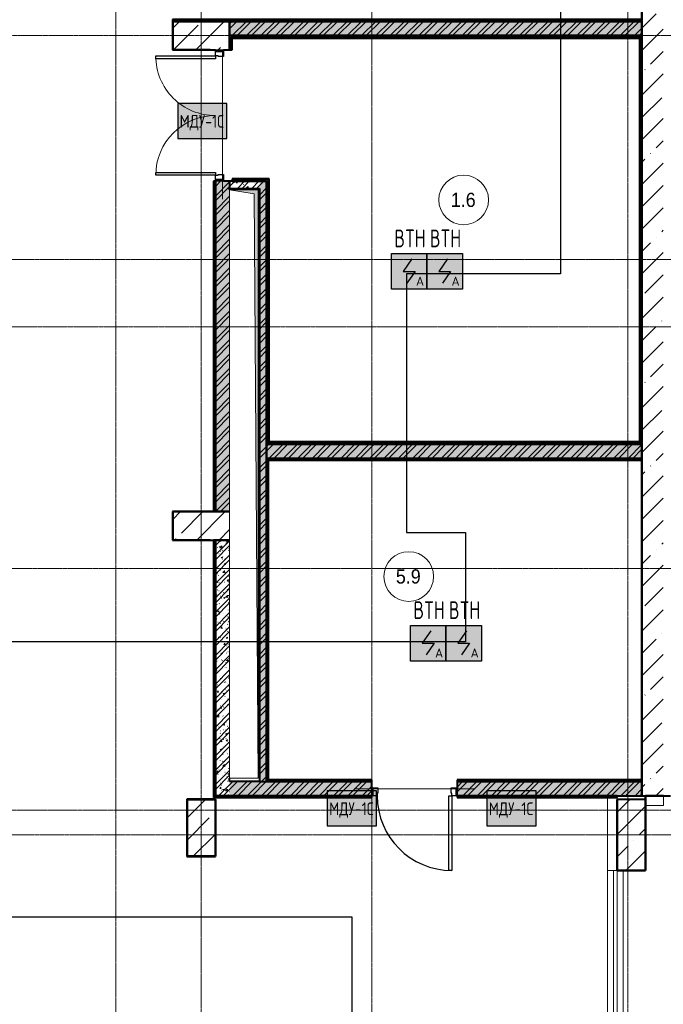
# Model space of a CAD drawing. Header units: millimetres. Extents: x -135639 to 224623, y -383017 to -59102.
# Tile 331 of 494: x 58859 to 67913, y -135655 to -121796. Entities that reach past the tile are written whole.
import ezdxf
from ezdxf.enums import TextEntityAlignment as Align

# ---------------------------------------------------------------- set-up
doc = ezdxf.new("R2010")
doc.units = ezdxf.units.MM
for name, pattern in [('CONTINOUS', [0]), ('Линия сетки', [25, 20, -2.5, 0, -2.5]), ('Невидимые', [5, 3, -2])]:
    doc.linetypes.add(name, pattern=pattern)
for name, color, linetype, lineweight in [('#СПС_КЛ_R3', 190, 'Continuous', 30), ('A-000-M_MASS', 7, 'Continuous', 18), ('A-000-MH_MASS', 7, 'Невидимые', 18), ('A-010-A_ROOM', 7, 'Continuous', 20), ('A-200-M_WALL', 7, 'Continuous', 18), ('A-200-M_WALL_EXT', 7, 'Continuous', 18), ('A-200-M_WALL_INT', 7, 'Continuous', 18), ('A-200-M_WALL_PAT', 7, 'Continuous', 40), ('A-325-M_DOOR', 7, 'Continuous', 18), ('A-325-M_DOOR__FRAME', 7, 'Continuous', 30), ('A-325-M_DOOR_PANEL', 7, 'Continuous', 30), ('M-567-M_MECH_EQP', 7, 'Continuous', 18), ('S-280-M_COLUMN', 7, 'Continuous', 18), ('S-280-M_STRUCT_FRAME', 7, 'Continuous', 18), ('Z-030-M_GRID', 7, 'Continuous', 9), ('Z-060-M_DETAIL', 7, 'Continuous', 18), ('Арматура воздуховодов', 7, 'Continuous', 18), ('ОС', 5, 'Continuous', 25), ('ПС', 7, 'Continuous', 40), ('СС-011-ПОЖ-СИГНАЛИЗАЦИЯ', 1, 'Continuous', 30)]:
    doc.layers.add(name, color=color, linetype=linetype, lineweight=lineweight)
doc.layers.add('ССПС', color=5, linetype='Continuous')
doc.styles.add('1111', font='isocpeur.ttf')
doc.styles.add('Arial_2', font='arial.ttf', dxfattribs={"width": 0.9, "height": 400})
pattern_1 = [(50, (0, 0), (218.62117, -19.1268), [22.86, -251.46]), (355, (0, 0), (-42.29187, 229.2684), [18.288, -201.168]), (100.451, (18.22, -1.6), (176.33107, 210.13963), [19.428, -213.708]), (46.184, (0, 60.96), (325.29495, -50.45164), [34.29, -377.19]), (96.636, (27.1, 56.76), (284.883, 296.9127), [29.142, -320.562]), (351.184, (0, 60.96), (284.8858, 296.9107), [27.432, -301.752]), (21, (30.48, 45.72), (181.93753, -122.71832), [22.86, -251.46]), (326, (30.48, 45.72), (74.16223, 221.0262), [18.288, -201.168]), (71.451, (45.64, 35.5), (256.10035, 98.30526), [19.428, -213.708]), (37.5, (0, 0), (3.70639, 101.465895), [3.353, -195.377, 3.353, -200.863, -201.93]), (37.5, (0, 0), (3.70639, 101.465895), [-402.946, 3.353, -198.577]), (7.5, (0, 0), (80.18358, 120.21653), [3.353, -113.081, 3.353, -190.805, -76.962]), (7.5, (0, 0), (80.18358, 120.21653), [-310.591, 3.353, -73.609]), (327.5, (-67.97, 0), (162.708646, -6.87497), [3.353, -72.847, 3.353, -234.391, -315.468]), (327.5, (-67.97, 0), (162.708646, -6.87497), [-313.944, 3.353, -312.115]), (317.5, (-98.45, 0), (177.75468, 30.51183), [3.353, -95.707, 3.353, -154.534, -224.028]), (317.5, (-98.45, 0), (177.75468, 30.51183), [-256.946, 3.353, -220.675])]
pattern_2 = [(45, (0, 0), (-101.02788, 101.02788), []), (45, (67.35, 0), (-101.02788, 101.02788), [])]
pattern_3 = [(0, (0, 0), (406.4, 101.6), [33.528, -271.272, 33.528, -271.272, -1625.6]), (0, (0, 0), (406.4, 101.6), [-609.6, 33.528, -576.072, 33.528, -271.272, -711.2]), (0, (0, 0), (406.4, 101.6), [-1524, 33.528, -169.672, 33.528, -474.472]), (120, (152.4, 50.8), (-291.18818, 301.15272), [33.528, -271.272, 33.528, -271.272, -1625.6]), (120, (152.4, 50.8), (-291.18818, 301.15272), [-609.6, 33.528, -576.072, 33.528, -271.272, -711.2]), (120, (152.4, 50.8), (-291.18818, 301.15272), [-1524, 33.528, -169.672, 33.528, -474.472]), (240, (203.2, 254), (-115.21182, -402.75272), [33.528, -271.272, 33.528, -271.272, -1625.6]), (240, (203.2, 254), (-115.21182, -402.75272), [-609.6, 33.528, -576.072, 33.528, -271.272, -711.2]), (240, (203.2, 254), (-115.21182, -402.75272), [-1524, 33.528, -169.672, 33.528, -474.472])]
pattern_4 = [(45, (0, 0), (-314.309, 314.309), []), (45, (314.3, 0), (-314.309, 314.309), [555.625, -111.125, 3.353, -107.772])]

# ---------------------------------------------------------------- blocks, each defined once
blk = doc.blocks.new('101_Дверь_Однопольная - _ПЧ_Мет_1000х2000_Тех помещения_EI60_Пр-4449780-B1_-7_650_')
at = {"layer": 'A-325-M_DOOR', "color": 253, "lineweight": 30, "true_color": 0xaaaaaa}
for p, q in [((-600, 100), (-585, 100)), ((-600, -15), (-600, 100)), ((-585, 100), (-585, -15)), ((585, -15), (585, 100)), ((585, 100), (600, 100)), ((600, 100), (600, -15)), ((-585, -15), (-600, -15)), ((600, -15), (585, -15))]:
    blk.add_line(p, q, dxfattribs=at)
at = {"layer": 'A-325-M_DOOR__FRAME', "color": 253, "true_color": 0xaaaaaa}
for p, q in [((-585, 100), (-525, 100)), ((-585, -15), (-585, 100)), ((-525, 100), (-525, 60)), ((-525, 60), (-515, 60)), ((-515, 60), (-515, -15)), ((515, 60), (525, 60)), ((515, -15), (515, 60)), ((525, 100), (585, 100)), ((525, 60), (525, 100)), ((585, 100), (585, -15)), ((-515, -15), (-585, -15)), ((585, -15), (515, -15))]:
    blk.add_line(p, q, dxfattribs=at)
at = {"layer": 'A-325-M_DOOR_PANEL', "color": 253, "true_color": 0xaaaaaa}
for p, q in [((-525, 1150), (-485, 1150)), ((-525, 100), (-525, 1150)), ((-485, 1150), (-485, 100)), ((-485, 100), (-525, 100))]:
    blk.add_line(p, q, dxfattribs=at)
blk.add_arc((-525, 100), 1050, 0, 90, dxfattribs=at)
blk = doc.blocks.new('A_MEQ_OpeningShaft-Rectangular - ОВ-3182593-B1_-7_650_')
at = {"layer": 'Z-060-M_DETAIL', "true_color": 0xe2e2e2}
blk.add_hatch(color=254, dxfattribs=at).paths.add_polyline_path([(8280, 0), (0, 0), (0, -400), (57, -57), (4277, -28)])
at = {"layer": 'A-000-MH_MASS', "color": 253, "linetype": 'Continuous', "true_color": 0xaaaaaa}
for p, q in [((8280, 0), (0, 0)), ((0, 0), (0, -400)), ((8280, -400), (8280, 0)), ((0, -400), (8280, -400))]:
    blk.add_line(p, q, dxfattribs=at)
at = {"layer": 'Z-060-M_DETAIL', "color": 253, "true_color": 0xaaaaaa}
for p, q in [((8280, 0), (57, -57)), ((8280, -400), (8280, 0)), ((8280, 0), (0, 0)), ((0, 0), (0, -400)), ((57, -57), (0, -400)), ((0, -400), (57, -57)), ((57, -57), (8280, 0)), ((8280, 0), (8280, -400)), ((0, -400), (8280, -400)), ((0, -400), (8280, -400))]:
    blk.add_line(p, q, dxfattribs=at)
blk = doc.blocks.new('101_Дверь_Двупольная - _ПЧ_Мет_1600х2000_Мусорокамеры_EIS60-4458119-B1_-7_650_')
at = {"layer": 'A-325-M_DOOR', "color": 253, "lineweight": 30, "true_color": 0xaaaaaa}
for p, q in [((-925, 15), (-900, 15)), ((-925, -100), (-925, 15)), ((-900, 15), (-900, -100)), ((900, -100), (900, 15)), ((900, 15), (925, 15)), ((925, 15), (925, -100)), ((-900, -100), (-925, -100)), ((925, -100), (900, -100))]:
    blk.add_line(p, q, dxfattribs=at)
at = {"layer": 'A-325-M_DOOR__FRAME', "color": 253, "true_color": 0xaaaaaa}
for p, q in [((-900, -100), (-900, 15)), ((-900, 15), (-830, 15)), ((-830, 15), (-830, -60)), ((830, 15), (900, 15)), ((830, -60), (830, 15)), ((900, 15), (900, -100)), ((-840, -100), (-900, -100)), ((-840, -60), (-840, -100)), ((-830, -60), (-840, -60)), ((840, -60), (830, -60)), ((840, -100), (840, -60)), ((900, -100), (840, -100))]:
    blk.add_line(p, q, dxfattribs=at)
at = {"layer": 'A-325-M_DOOR_PANEL', "color": 253, "true_color": 0xaaaaaa}
for p, q in [((-840, -100), (-800, -100)), ((-840, -940), (-840, -100)), ((-800, -100), (-800, -940)), ((800, -940), (800, -100)), ((800, -100), (840, -100)), ((840, -100), (840, -940)), ((-800, -940), (-840, -940)), ((840, -940), (800, -940))]:
    blk.add_line(p, q, dxfattribs=at)
at = {"layer": 'A-325-M_DOOR_PANEL', "color": 253, "lineweight": 18, "true_color": 0xaaaaaa}
for centre, start, end in [((-840, -100), 270, 0), ((840, -100), 180, 270)]:
    blk.add_arc(centre, 840, start, end, dxfattribs=at)
blk = doc.blocks.new('ПР - _ПЧ_1200_200_Оп250-250_Шаг300_Арм16_Арм10-3250725-B1_-7_650_')
at = {"layer": 'S-280-M_STRUCT_FRAME', "color": 21, "true_color": 0xffaaaa}
for p, q in [((-850, 0), (850, 0)), ((-850, 0), (-600, 0)), ((-515, 0), (515, 0)), ((-515, 0), (515, 0)), ((600, 0), (850, 0))]:
    blk.add_line(p, q, dxfattribs=at)
blk = doc.blocks.new('ПР - _ПЧ_1850_200_Оп250-0_Шаг300_Арм16_Арм10-3255109-B1_-7_650_')
at = {"layer": 'S-280-M_STRUCT_FRAME', "color": 21, "true_color": 0xffaaaa}
for p, q in [((-925, 0), (1175, 0)), ((-830, 0), (830, 0)), ((-830, 0), (830, 0)), ((925, 0), (1175, 0))]:
    blk.add_line(p, q, dxfattribs=at)
blk = doc.blocks.new('CP_ДШ_Hanytex_TopJoint 24C_Половина - CP_ДШ_Hanytex_TopJoint 24C_Половина-3668881-B1_-7_650_')
at = {"layer": 'A-000-M_MASS', "color": 253, "true_color": 0xaaaaaa}
for p, q in [((0, -25), (0, 110)), ((1025, 110), (0, 110)), ((1025, -25), (1000, -25))]:
    blk.add_line(p, q, dxfattribs=at)
blk = doc.blocks.new('CP_ДШ_Hanytex_TopJoint 24C_Половина - CP_ДШ_Hanytex_TopJoint 24C_Половина-3668882-B1_-7_650_')
at = {"layer": 'A-000-M_MASS', "color": 253, "true_color": 0xaaaaaa}
for p, q in [((0, -25), (0, 110)), ((251, 110), (0, 110)), ((251, 25), (251, -25))]:
    blk.add_line(p, q, dxfattribs=at)
blk = doc.blocks.new('CP_ДШ_Hanytex_TopJoint 24C - CP_ДШ_Hanytex_TopJoint 24C-3950302-B1_-7_650_')
at = {"layer": 'A-000-M_MASS', "color": 253, "true_color": 0xaaaaaa}
for p, q in [((0, -25), (0, 110)), ((7100, 110), (0, 110)), ((7100, 25), (0, 25)), ((0, 25), (0, -25)), ((7100, 110), (7100, -25)), ((7100, -25), (7100, 25)), ((0, -25), (7100, -25)), ((7100, -110), (0, -110))]:
    blk.add_line(p, q, dxfattribs=at)
blk = doc.blocks.new('135_SLK_GD_AR_rvt-1-B1_-7_650_')
at = {"layer": 'A-200-M_WALL_PAT', "lineweight": 9, "true_color": 0xaaaaaa}
h = blk.add_hatch(dxfattribs=at)
h.set_pattern_fill('FP_11', color=253, style=0, pattern_type=2)
h.set_pattern_definition(pattern_3)
h.paths.add_polyline_path([(75750, 71000), (75750, 71020), (69150, 71020), (69150, 71000), (75099, 71000)])
h = blk.add_hatch(dxfattribs=at)
h.set_pattern_fill('FP_1', color=253, style=0, pattern_type=2)
h.set_pattern_definition(pattern_1)
h.paths.add_polyline_path([(75715, 70800), (75750, 70800), (75750, 71000), (69950, 71000), (69950, 70800), (75099, 70800)])
h = blk.add_hatch(dxfattribs=at)
h.set_pattern_fill('FP_2', color=253, style=0, pattern_type=2)
h.set_pattern_definition(pattern_2)
h.paths.add_polyline_path([(75715, 70800), (75750, 70800), (75750, 71000), (69950, 71000), (69950, 70800), (75099, 70800)])
h = blk.add_hatch(dxfattribs=at)
h.set_pattern_fill('FP_11', color=253, style=0, pattern_type=2)
h.set_pattern_definition(pattern_3)
h.paths.add_polyline_path([(69970, 70600), (69970, 70800), (69950, 70800), (69950, 70600)])
h = blk.add_hatch(dxfattribs=at)
h.set_pattern_fill('FP_11', color=253, style=0, pattern_type=2)
h.set_pattern_definition(pattern_3)
h.paths.add_polyline_path([(69985, 70780), (75730, 70780), (75730, 70800), (69970, 70800), (69970, 70780)])
h = blk.add_hatch(dxfattribs=at)
h.set_pattern_fill('FP_11', color=253, style=0, pattern_type=2)
h.set_pattern_definition(pattern_3)
h.paths.add_polyline_path([(75730, 68050), (75750, 68050), (75750, 70800), (75730, 70800), (75730, 69676)])
h = blk.add_hatch(dxfattribs=at)
h.set_pattern_fill('FP_11', color=253, style=0, pattern_type=2)
h.set_pattern_definition(pattern_3)
h.paths.add_polyline_path([(69750, 64100), (69750, 68750), (69730, 68750), (69730, 64100)])
h = blk.add_hatch(dxfattribs=at)
h.set_pattern_fill('FP_1', color=253, style=0, pattern_type=2)
h.set_pattern_definition(pattern_1)
h.paths.add_polyline_path([(69750, 64100), (69950, 64100), (69950, 68750), (69750, 68750), (69750, 64353)])
h = blk.add_hatch(dxfattribs=at)
h.set_pattern_fill('FP_2', color=253, style=0, pattern_type=2)
h.set_pattern_definition(pattern_2)
h.paths.add_polyline_path([(69750, 64100), (69950, 64100), (69950, 68750), (69750, 68750), (69750, 64353)])
h = blk.add_hatch(dxfattribs=at)
h.set_pattern_fill('FP_1', color=253, style=0, pattern_type=2)
h.set_pattern_definition(pattern_1)
h.paths.add_polyline_path([(70370, 68650), (70370, 68750), (69950, 68750), (69950, 68650)])
h = blk.add_hatch(dxfattribs=at)
h.set_pattern_fill('FP_2', color=253, style=0, pattern_type=2)
h.set_pattern_definition(pattern_2)
h.paths.add_polyline_path([(70370, 68650), (70370, 68750), (69950, 68750), (69950, 68650)])
h = blk.add_hatch(dxfattribs=at)
h.set_pattern_fill('FP_11', color=253, style=0, pattern_type=2)
h.set_pattern_definition(pattern_3)
h.paths.add_polyline_path([(70470, 68750), (70490, 68750), (70490, 68770), (69985, 68770), (69985, 68750), (70370, 68750)])
h = blk.add_hatch(dxfattribs=at)
h.set_pattern_fill('FP_1', color=253, style=0, pattern_type=2)
h.set_pattern_definition(pattern_1)
h.paths.add_polyline_path([(70470, 60300), (70470, 68750), (70370, 68750), (70370, 60300)])
h = blk.add_hatch(dxfattribs=at)
h.set_pattern_fill('FP_2', color=253, style=0, pattern_type=2)
h.set_pattern_definition(pattern_2)
h.paths.add_polyline_path([(70470, 60300), (70470, 68750), (70370, 68750), (70370, 60300)])
h = blk.add_hatch(dxfattribs=at)
h.set_pattern_fill('FP_11', color=253, style=0, pattern_type=2)
h.set_pattern_definition(pattern_3)
h.paths.add_polyline_path([(70490, 65050), (70490, 68750), (70470, 68750), (70470, 65050)])
h = blk.add_hatch(dxfattribs=at)
h.set_pattern_fill('FP_11', color=253, style=0, pattern_type=2)
h.set_pattern_definition(pattern_3)
h.paths.add_polyline_path([(75750, 65300), (75750, 68050), (75730, 68050), (75730, 65300)])
h = blk.add_hatch(dxfattribs=at)
h.set_pattern_fill('FP_11', color=253, style=0, pattern_type=2)
h.set_pattern_definition(pattern_3)
h.paths.add_polyline_path([(75750, 65050), (75750, 65300), (75730, 65300), (75730, 65050)])
h = blk.add_hatch(dxfattribs=at)
h.set_pattern_fill('FP_1', color=253, style=0, pattern_type=2)
h.set_pattern_definition(pattern_1)
h.paths.add_polyline_path([(75745, 64850), (75750, 64850), (75750, 65050), (70470, 65050), (70470, 64850), (75099, 64850)])
h = blk.add_hatch(dxfattribs=at)
h.set_pattern_fill('FP_2', color=253, style=0, pattern_type=2)
h.set_pattern_definition(pattern_2)
h.paths.add_polyline_path([(75745, 64850), (75750, 64850), (75750, 65050), (70470, 65050), (70470, 64850), (75099, 64850)])
h = blk.add_hatch(dxfattribs=at)
h.set_pattern_fill('FP_11', color=253, style=0, pattern_type=2)
h.set_pattern_definition(pattern_3)
h.paths.add_polyline_path([(75715, 65050), (75730, 65050), (75730, 65070), (70490, 65070), (70490, 65050), (75099, 65050)])
h = blk.add_hatch(dxfattribs=at)
h.set_pattern_fill('FP_11', color=253, style=0, pattern_type=2)
h.set_pattern_definition(pattern_3)
h.paths.add_polyline_path([(75745, 64830), (75750, 64830), (75750, 64850), (70470, 64850), (70470, 64830), (75099, 64830)])
h = blk.add_hatch(dxfattribs=at)
h.set_pattern_fill('FP_11', color=253, style=0, pattern_type=2)
h.set_pattern_definition(pattern_3)
h.paths.add_polyline_path([(70470, 60300), (70490, 60300), (70490, 64830), (70470, 64830), (70470, 64353)])
h = blk.add_hatch(dxfattribs=at)
h.set_pattern_fill('FP_11', color=253, style=0, pattern_type=2)
h.set_pattern_definition(pattern_3)
h.paths.add_polyline_path([(69750, 60075), (69750, 63700), (69730, 63700), (69730, 60075)])
h = blk.add_hatch(dxfattribs=at)
h.set_pattern_fill('FP_1', color=253, style=0, pattern_type=2)
h.set_pattern_definition(pattern_1)
h.paths.add_polyline_path([(69950, 60100), (69950, 63700), (69750, 63700), (69750, 60100)])
h = blk.add_hatch(dxfattribs=at)
h.set_pattern_fill('FP_2', color=253, style=0, pattern_type=2)
h.set_pattern_definition(pattern_2)
h.paths.add_polyline_path([(69950, 60100), (69950, 63700), (69750, 63700), (69750, 60100)])
h = blk.add_hatch(dxfattribs=at)
h.set_pattern_fill('FP_1', color=253, style=0, pattern_type=2)
h.set_pattern_definition(pattern_1)
h.paths.add_polyline_path([(75750, 60100), (75750, 60300), (73150, 60300), (73150, 60100), (75400, 60100)])
h.paths.add_polyline_path([(71333, 60100), (71950, 60100), (71950, 60300), (69950, 60300), (69950, 60100)])
h = blk.add_hatch(dxfattribs=at)
h.set_pattern_fill('FP_2', color=253, style=0, pattern_type=2)
h.set_pattern_definition(pattern_2)
h.paths.add_polyline_path([(75750, 60100), (75750, 60300), (73150, 60300), (73150, 60100), (75400, 60100)])
h.paths.add_polyline_path([(71333, 60100), (71950, 60100), (71950, 60300), (69950, 60300), (69950, 60100)])
h = blk.add_hatch(dxfattribs=at)
h.set_pattern_fill('FP_11', color=253, style=0, pattern_type=2)
h.set_pattern_definition(pattern_3)
h.paths.add_polyline_path([(75099, 60300), (75750, 60300), (75750, 60320), (73150, 60320), (73150, 60300)])
h.paths.add_polyline_path([(71333, 60300), (71950, 60300), (71950, 60320), (70490, 60320), (70490, 60300), (70495, 60300)])
h = blk.add_hatch(dxfattribs=at)
h.set_pattern_fill('FP_11', color=253, style=0, pattern_type=2)
h.set_pattern_definition(pattern_3)
h.paths.add_polyline_path([(75099, 60080), (75400, 60080), (75400, 60100), (73150, 60100), (73150, 60080)])
h.paths.add_polyline_path([(71950, 60080), (71950, 60100), (69750, 60100), (69750, 60080), (71333, 60080)])
at = {"layer": 'A-200-M_WALL', "color": 253, "lineweight": 40, "true_color": 0xaaaaaa}
for p, q in [((69150, 71020), (69150, 71025)), ((75750, 71020), (69150, 71020)), ((69150, 71000), (69150, 71020)), ((69985, 70800), (69970, 70800)), ((69970, 70600), (69970, 70780)), ((69970, 70780), (69985, 70780)), ((69985, 70800), (75715, 70800)), ((75715, 70800), (69985, 70800)), ((69985, 70780), (75715, 70780)), ((75730, 70800), (75715, 70800)), ((75715, 70780), (75730, 70780)), ((75730, 70780), (75730, 68050)), ((69730, 68750), (69730, 64100)), ((69750, 68750), (69750, 64100)), ((69750, 64100), (69750, 68750)), ((69950, 68750), (69950, 68650)), ((70490, 68770), (69985, 68770)), ((70370, 68750), (69985, 68750)), ((69985, 68750), (70370, 68750)), ((70470, 65050), (70470, 68750)), ((70470, 68750), (70470, 65050)), ((70490, 68770), (70490, 68750)), ((70490, 65070), (70490, 68750)), ((75730, 68050), (75730, 65300)), ((75730, 65300), (75730, 65070)), ((70470, 65050), (70470, 64850)), ((70470, 64850), (70470, 65050)), ((70505, 65070), (70490, 65070)), ((75715, 65070), (70505, 65070)), ((75730, 65070), (75715, 65070)), ((70470, 64850), (75745, 64850)), ((75745, 64850), (70470, 64850)), ((70470, 64830), (70470, 64825)), ((70470, 60300), (70470, 64825)), ((70470, 64825), (70470, 60300)), ((70490, 64830), (75745, 64830)), ((70490, 64825), (70490, 64830)), ((70490, 60320), (70490, 64825)), ((75750, 64850), (75745, 64850)), ((75745, 64830), (75750, 64830)), ((69730, 63700), (69730, 60075)), ((70370, 60300), (70470, 60300)), ((70495, 60320), (70490, 60320)), ((70490, 60300), (70495, 60300)), ((71950, 60320), (70495, 60320)), ((71950, 60300), (70495, 60300)), ((70495, 60300), (71950, 60300)), ((75750, 60320), (73150, 60320)), ((75750, 60300), (73150, 60300)), ((73150, 60300), (75750, 60300)), ((69750, 60080), (71950, 60080)), ((69950, 60100), (71950, 60100)), ((71950, 60100), (69950, 60100)), ((73150, 60100), (75400, 60100)), ((75400, 60100), (73150, 60100)), ((73150, 60080), (75400, 60080))]:
    blk.add_line(p, q, dxfattribs=at)
at = {"layer": 'A-200-M_WALL_INT', "color": 253, "lineweight": 40, "true_color": 0xaaaaaa}
for p, q in [((75748, 77448), (75748, 71025)), ((75750, 71025), (75750, 77450)), ((69150, 71025), (69148, 71025)), ((69148, 71025), (69148, 71000)), ((69148, 71000), (69148, 70600)), ((75750, 71025), (69150, 71025)), ((69150, 71000), (75750, 71000)), ((69150, 70600), (69150, 71000)), ((75750, 71000), (69950, 71000)), ((69950, 71000), (69950, 70800)), ((75748, 71025), (75750, 71025)), ((75750, 71000), (75750, 71025)), ((75750, 70800), (75750, 71000)), ((69950, 70800), (69985, 70800)), ((69950, 70800), (69950, 70600)), ((69970, 70800), (69950, 70800)), ((69985, 70600), (69985, 70765)), ((69985, 70765), (75715, 70765)), ((75715, 70800), (75750, 70800)), ((75715, 70765), (75715, 68050)), ((75750, 70800), (75730, 70800)), ((75750, 68050), (75750, 70800)), ((69148, 70600), (69148, 70598)), ((69148, 70598), (69675, 70598)), ((69675, 70600), (69150, 70600)), ((69675, 70598), (69675, 70600)), ((69950, 70600), (69985, 70600)), ((69750, 68750), (69725, 68750)), ((69725, 68750), (69725, 64100)), ((69950, 68750), (69865, 68750)), ((69985, 68750), (69950, 68750)), ((70505, 68785), (69985, 68785)), ((69985, 68785), (69985, 68750)), ((70470, 68750), (70370, 68750)), ((70370, 68750), (70470, 68750)), ((70505, 68770), (70505, 68785)), ((70505, 68750), (70505, 68770)), ((70505, 65085), (70505, 68750)), ((69950, 68630), (69950, 68650)), ((69950, 68650), (70370, 68650)), ((70370, 68650), (70370, 60300)), ((75715, 68050), (75715, 65300)), ((75750, 65300), (75750, 68050)), ((75715, 65300), (75715, 65085)), ((75750, 65050), (75750, 65300)), ((75750, 65050), (70470, 65050)), ((70470, 65050), (70490, 65050)), ((70490, 65050), (70505, 65050)), ((75715, 65085), (70505, 65085)), ((70505, 65050), (75715, 65050)), ((75715, 65050), (75730, 65050)), ((75730, 65050), (75750, 65050)), ((75750, 64850), (75750, 65050)), ((70470, 64825), (70470, 64850)), ((70470, 64850), (70470, 64830)), ((70495, 64825), (75745, 64825)), ((70495, 60325), (70495, 64825)), ((75745, 64850), (75750, 64850)), ((75745, 64825), (75745, 62500)), ((75750, 64830), (75750, 64850)), ((75750, 62500), (75750, 64830)), ((69150, 64102), (69148, 64102)), ((69148, 64102), (69148, 63700)), ((69725, 64102), (69150, 64102)), ((69150, 63700), (69150, 64100)), ((69150, 64100), (69725, 64100)), ((69725, 64100), (69725, 64102)), ((69725, 64100), (69750, 64100)), ((69750, 64100), (69950, 64100)), ((69148, 63700), (69148, 63698)), ((69148, 63698), (69675, 63698)), ((69675, 63700), (69150, 63700)), ((69675, 63698), (69675, 63700)), ((69750, 63700), (69725, 63700)), ((69725, 63700), (69725, 60075)), ((69950, 63700), (69750, 63700)), ((69750, 63700), (69750, 60100)), ((69750, 60075), (69750, 63700)), ((75745, 62500), (75745, 60325)), ((75750, 60325), (75750, 62500)), ((69950, 60300), (69950, 60350)), ((70370, 60300), (69950, 60300)), ((70495, 60300), (70470, 60300)), ((70470, 60300), (70490, 60300)), ((71950, 60325), (70495, 60325)), ((71950, 60300), (71950, 60325)), ((71950, 60215), (71950, 60300)), ((75745, 60325), (73150, 60325)), ((73150, 60325), (73150, 60300)), ((73150, 60300), (73150, 60215)), ((75750, 60300), (75750, 60325)), ((75750, 60100), (75750, 60300)), ((69350, 60052), (69348, 60052)), ((69348, 60052), (69348, 59250)), ((69752, 60052), (69350, 60052)), ((69350, 59250), (69350, 60050)), ((69350, 60050), (69750, 60050)), ((69725, 60075), (69750, 60075)), ((69750, 60100), (69950, 60100)), ((69950, 60100), (69750, 60100)), ((69750, 60100), (69750, 60075)), ((69750, 60075), (71950, 60075)), ((69750, 60050), (69750, 59250)), ((69752, 60050), (69752, 60052)), ((69752, 59248), (69752, 60050)), ((71950, 60075), (71950, 60100)), ((73150, 60100), (73150, 60075)), ((73150, 60075), (75400, 60075)), ((75400, 60050), (75398, 60050)), ((75398, 60050), (75398, 59050)), ((75400, 60100), (75750, 60100)), ((75400, 60075), (75400, 60100)), ((75400, 59050), (75400, 60050)), ((75800, 60100), (75800, 59050)), ((75802, 60100), (75800, 60100)), ((76051, 60100), (75802, 60100)), ((75802, 59048), (75802, 60098)), ((75802, 60098), (76150, 60098)), ((69348, 59250), (69348, 59248)), ((69348, 59248), (69750, 59248)), ((69750, 59250), (69350, 59250)), ((69750, 59248), (69752, 59248)), ((75398, 59050), (75398, 59048)), ((75398, 59048), (75800, 59048)), ((75800, 59050), (75400, 59050)), ((75800, 59048), (75802, 59048))]:
    blk.add_line(p, q, dxfattribs=at)
at = {"layer": 'A-000-M_MASS', "color": 253, "lineweight": 18, "true_color": 0xaaaaaa}
for name, p, rotation in [('CP_ДШ_Hanytex_TopJoint 24C_Половина - CP_ДШ_Hanytex_TopJoint 24C_Половина-3668881-B1_-7_650_', (75375, 59050), 89.99999999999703), ('CP_ДШ_Hanytex_TopJoint 24C_Половина - CP_ДШ_Hanytex_TopJoint 24C_Половина-3668882-B1_-7_650_', (76051, 60075), 180), ('CP_ДШ_Hanytex_TopJoint 24C - CP_ДШ_Hanytex_TopJoint 24C-3950302-B1_-7_650_', (75375, 51950), 90.00000000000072)]:
    blk.add_blockref(name, p, dxfattribs=dict(at, rotation=rotation))
at = {"layer": 'A-325-M_DOOR', "color": 253, "lineweight": 18, "true_color": 0xaaaaaa}
for name, p, rotation in [('101_Дверь_Двупольная - _ПЧ_Мет_1600х2000_Мусорокамеры_EIS60-4458119-B1_-7_650_', (69850, 69675), 269.9999999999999), ('101_Дверь_Однопольная - _ПЧ_Мет_1000х2000_Тех помещения_EI60_Пр-4449780-B1_-7_650_', (72550, 60200), 180)]:
    blk.add_blockref(name, p, dxfattribs=dict(at, rotation=rotation))
at = {"layer": 'M-567-M_MECH_EQP', "color": 253, "lineweight": 18, "true_color": 0xaaaaaa, "rotation": 270.0000000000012}
blk.add_blockref('A_MEQ_OpeningShaft-Rectangular - ОВ-3182593-B1_-7_650_', (70350, 68630), dxfattribs=at)
at = {"layer": 'S-280-M_STRUCT_FRAME', "color": 253, "lineweight": 18, "true_color": 0xaaaaaa}
for name, p, rotation in [('ПР - _ПЧ_1850_200_Оп250-0_Шаг300_Арм16_Арм10-3255109-B1_-7_650_', (69850, 69675), 269.9999999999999), ('ПР - _ПЧ_1200_200_Оп250-250_Шаг300_Арм16_Арм10-3250725-B1_-7_650_', (72550, 60200), 180)]:
    blk.add_blockref(name, p, dxfattribs=dict(at, rotation=rotation))
blk = doc.blocks.new('135_SLK_GD_KR_rvt-1-B1_-7_650_')
at = {"layer": 'S-280-M_COLUMN', "lineweight": 9, "true_color": 0xaaaaaa}
h = blk.add_hatch(dxfattribs=at)
h.set_pattern_fill('FP_20', color=253, style=0, pattern_type=2)
h.set_pattern_definition(pattern_4)
h.paths.add_polyline_path([(75800, 59050), (75800, 60050), (75400, 60050), (75400, 59050)])
at = {"layer": 'S-280-M_COLUMN', "color": 253, "lineweight": 40, "true_color": 0xaaaaaa}
for p, q in [((75800, 60050), (75400, 60050)), ((75400, 60050), (75400, 59050)), ((75800, 59050), (75800, 60050)), ((75400, 59050), (75800, 59050))]:
    blk.add_line(p, q, dxfattribs=at)
blk = doc.blocks.new('135_SLK_K1-2-3_KR_rvt-1-B1_-7_650_')
at = {"layer": 'A-200-M_WALL_PAT', "lineweight": 9, "true_color": 0xaaaaaa}
h = blk.add_hatch(dxfattribs=at)
h.set_pattern_fill('FP_20', color=253, style=0, pattern_type=2)
h.set_pattern_definition(pattern_4)
h.paths.add_polyline_path([(76041, 60100), (76050, 60100), (76050, 76900), (75750, 76900), (75750, 60100)])
at = {"layer": 'S-280-M_COLUMN', "lineweight": 9, "true_color": 0xaaaaaa}
h = blk.add_hatch(dxfattribs=at)
h.set_pattern_fill('FP_20', color=253, style=0, pattern_type=2)
h.set_pattern_definition(pattern_4)
h.paths.add_polyline_path([(69750, 70600), (69950, 70600), (69950, 71000), (69150, 71000), (69150, 70600), (69450, 70600)])
h = blk.add_hatch(dxfattribs=at)
h.set_pattern_fill('FP_20', color=253, style=0, pattern_type=2)
h.set_pattern_definition(pattern_4)
h.paths.add_polyline_path([(69150, 63700), (69950, 63700), (69950, 64100), (69150, 64100)])
h = blk.add_hatch(dxfattribs=at)
h.set_pattern_fill('FP_20', color=253, style=0, pattern_type=2)
h.set_pattern_definition(pattern_4)
h.paths.add_polyline_path([(69750, 59250), (69750, 60050), (69350, 60050), (69350, 59250)])
at = {"layer": 'A-200-M_WALL_EXT', "color": 253, "lineweight": 40, "true_color": 0xaaaaaa}
for p, q in [((75750, 76900), (75750, 60100)), ((75750, 60100), (76050, 60100))]:
    blk.add_line(p, q, dxfattribs=at)
at = {"layer": 'S-280-M_COLUMN', "color": 253, "lineweight": 40, "true_color": 0xaaaaaa}
for p, q in [((69950, 71000), (69150, 71000)), ((69150, 71000), (69150, 70600)), ((69950, 70600), (69950, 71000)), ((69150, 70600), (69750, 70600)), ((69865, 70600), (69950, 70600)), ((69950, 64100), (69150, 64100)), ((69150, 64100), (69150, 63700)), ((69150, 63700), (69950, 63700)), ((69350, 60050), (69350, 59250)), ((69750, 60050), (69350, 60050)), ((69750, 59250), (69750, 60050)), ((69350, 59250), (69750, 59250))]:
    blk.add_line(p, q, dxfattribs=at)
blk = doc.blocks.new('050_Марка_Помещение - Номер-620969-B1_-7_650_')
at = {"layer": 'A-010-A_ROOM', "color": 253, "true_color": 0xaaaaaa}
blk.add_circle((0, 0), 3.5, dxfattribs=at)
blk = doc.blocks.new('-1 эт')
at = {"layer": 'Z-030-M_GRID', "color": 253, "linetype": 'Линия сетки', "true_color": 0xaaaaaa}
for p, q in [((68350, -19696.9), (68350, 89254.1)), ((69550, -19701.1), (69550, 89254.5)), ((71950, -19696.7), (71950, 89254.3)), ((75550, -19696.5), (75550, 89254.5)), ((155947.3, 70800), (-3682.4, 70800)), ((155950.9, 67650), (-3682.2, 67650)), ((155947.6, 66700), (-3682.2, 66700)), ((155947.8, 63300), (-3682, 63300)), ((154678, 59900), (-3681.8, 59900)), ((155950.9, 59550), (-3681.7, 59550))]:
    blk.add_line(p, q, dxfattribs=at)
at = {"lineweight": 5}
for name in ['135_SLK_GD_KR_rvt-1-B1_-7_650_', '135_SLK_GD_AR_rvt-1-B1_-7_650_', '135_SLK_K1-2-3_KR_rvt-1-B1_-7_650_']:
    blk.add_blockref(name, (0, 0), dxfattribs=at)
at = {"layer": 'A-010-A_ROOM', "color": 253, "true_color": 0xaaaaaa, "xscale": 99.99999999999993, "yscale": 99.99999999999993, "zscale": 99.99999999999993}
for p in [(73241.5, 68487.2), (72468.8, 63186.7)]:
    blk.add_blockref('050_Марка_Помещение - Номер-620969-B1_-7_650_', p, dxfattribs=at)
at = {"layer": 'A-010-A_ROOM', "color": 253, "lineweight": 9, "true_color": 0xaaaaaa, "char_height": 200, "width": 432.911, "attachment_point": 1, "style": 'Arial_2'}
for s, insert in [('1.6', (73060.9, 68588.9)), ('5.9', (72288.1, 63288.4))]:
    blk.add_mtext(s, dxfattribs=dict(at, insert=insert))
blk = doc.blocks.new('*U4706')
at = {"lineweight": 35, "true_color": 0xffffff}
h = blk.add_hatch(color=7, dxfattribs=at)
h.dxf.hatch_style = 1
h.paths.add_polyline_path([(0, 500), (0, 0), (500, 0), (500, 500)])
at = {"color": 1, "linetype": 'ByBlock', "lineweight": -2}
for p, q in [((289, 426), (167, 250)), ((167, 250), (333, 250)), ((333, 250), (219, 86))]:
    blk.add_line(p, q, dxfattribs=at)
at = {"color": 1, "linetype": 'ByBlock', "lineweight": -2, "ltscale": 0.1}
blk.add_lwpolyline([(0, 500), (500, 500), (500, 0), (0, 0)], close=True, dxfattribs=at)
at = {"color": 1, "linetype": 'ByBlock', "lineweight": -2, "ltscale": 1000, "style": '1111'}
blk.add_text('A', height=128, dxfattribs=at).set_placement((403, 49), align=Align.CENTER)
at = {"color": 0, "linetype": 'ByBlock', "lineweight": -2, "style": '1111'}
blk.add_attdef('INDEX', (-63, -235), '', height=125, dxfattribs=at)
at = {"color": 0, "linetype": 'ByBlock', "lineweight": -2, "style": '1111', "flags": 1}
for tag, p in [('NAME_DEVICE', (-64, -421)), ('NUM_POM', (-82, -847))]:
    blk.add_attdef(tag, p, '', height=125, dxfattribs=at)
at = {"color": 0, "linetype": 'ByBlock', "lineweight": -2, "style": '1111', "width": 0.7}
blk.add_attdef('NUM_DEVICE', (-64, -630), '', height=125, dxfattribs=at)
blk = doc.blocks.new('ger')
at = {"lineweight": 40, "ltscale": 2, "true_color": 0xffffff}
h = blk.add_hatch(color=7, dxfattribs=at)
h.dxf.hatch_style = 1
h.paths.add_polyline_path([(491036, -67336), (491036, -66843), (490345, -66843), (490345, -67336)])
at = {"layer": 'ОС', "color": 1, "lineweight": 30}
blk.add_lwpolyline([(491036, -66843), (490345, -66843), (490345, -67336), (491036, -67336)], close=True, dxfattribs=at)
at = {"layer": 'ССПС', "color": 1, "lineweight": -2, "ltscale": 1000, "style": '1111', "width": 0.8}
blk.add_text('МДУ-1С', height=180, dxfattribs=at).set_placement((490371, -67186))

msp = doc.modelspace()

# ---------------------------------------------------------------- linework, layer by layer
at = {"layer": '#СПС_КЛ_R3', "lineweight": 30}
msp.add_lwpolyline([(9665, -112761), (19933, -112761), (19933, -111988), (28543, -111988), (28543, -113648), (36450, -113648), (36450, -112640), (37204, -112640), (37204, -112876), (36671, -112876), (36671, -113832), (35323, -113832), (35323, -121125), (37151, -121125), (37151, -124383), (44149, -124383), (44149, -127516), (40539, -127516), (40539, -134422), (63531, -134422), (63531, -142519), (68465, -142519)], dxfattribs=at)
at = {"layer": 'СС-011-ПОЖ-СИГНАЛИЗАЦИЯ', "lineweight": 30}
msp.add_lwpolyline([(43063, -114352), (58644, -114352), (58644, -115594), (63615, -115594), (63615, -117855), (66469, -117855), (66469, -125375), (64303, -125375), (64303, -129012), (65130, -129012), (65130, -130551), (57207, -130551), (57207, -127841), (55585, -127841), (55585, -120973), (56772, -120973), (56772, -115104), (46041, -115104)], dxfattribs=at)

# ---------------------------------------------------------------- block references
msp.add_blockref('-1 эт', (-8137, -192821))
at = {"layer": 'Арматура воздуховодов', "lineweight": 30}
for p in [(-429262, -56131), (-427158, -65807), (-424912, -65807)]:
    msp.add_blockref('ger', p, dxfattribs=at)
at = {"layer": 'ПС', "color": 7, "linetype": 'CONTINOUS', "lineweight": 30, "ltscale": 100}
ref = msp.add_blockref('*U4706', (64088, -125590), dxfattribs=dict(at, xscale=1.000736, yscale=1.000736, zscale=1.000736))
ref.add_attrib('NUM_DEVICE', 'BTH', dxfattribs={"layer": '0', "color": 0, "linetype": 'ByBlock', "lineweight": -2, "ltscale": 100, "height": 250.2, "style": '1111', "width": 0.7}).set_placement((64350, -125000), align=Align.CENTER)
ref = msp.add_blockref('*U4706', (64588, -125590), dxfattribs=dict(at, xscale=1.000736, yscale=1.000736, zscale=1.000736))
ref.add_attrib('NUM_DEVICE', 'BTH', dxfattribs={"layer": '0', "color": 0, "linetype": 'ByBlock', "lineweight": -2, "ltscale": 100, "height": 250.2, "style": '1111', "width": 0.7}).set_placement((64850, -125000), align=Align.CENTER)
ref = msp.add_blockref('*U4706', (64356, -130823), dxfattribs=dict(at, xscale=1.000736, yscale=1.000736, zscale=1.000736))
ref.add_attrib('NUM_DEVICE', 'BTH', dxfattribs={"layer": '0', "color": 0, "linetype": 'ByBlock', "lineweight": -2, "ltscale": 100, "height": 250.2, "style": '1111', "width": 0.7}).set_placement((64618, -130232), align=Align.CENTER)
ref = msp.add_blockref('*U4706', (64856, -130823), dxfattribs=dict(at, xscale=1.000736, yscale=1.000736, zscale=1.000736))
ref.add_attrib('NUM_DEVICE', 'BTH', dxfattribs={"layer": '0', "color": 0, "linetype": 'ByBlock', "lineweight": -2, "ltscale": 100, "height": 250.2, "style": '1111', "width": 0.7}).set_placement((65118, -130232), align=Align.CENTER)

doc.saveas('drawing.dxf')
